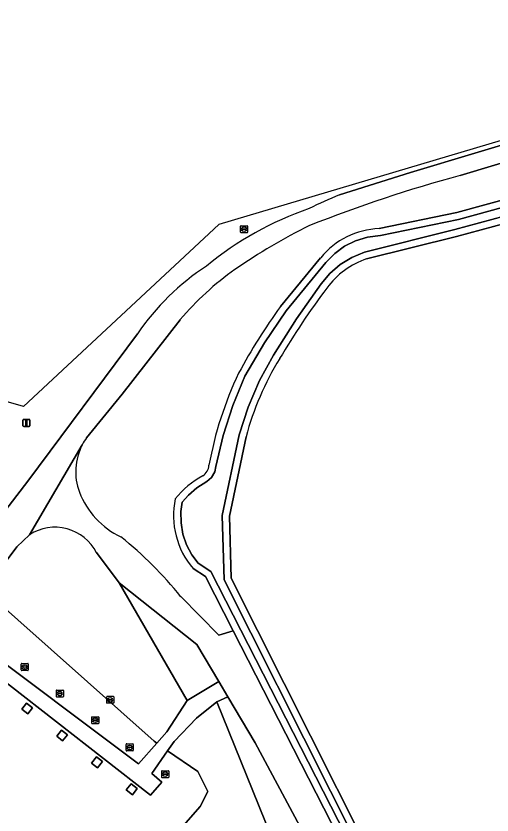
# Model space of a CAD drawing. Extents: x 162396 to 163643, y 386452 to 387406.
# Drawn here: x 163086.4 to 163154.4, y 387236.8 to 387350.9 of the extents above; entities that cross this region are included whole.
import ezdxf

# ---------------------------------------------------------------- set-up
doc = ezdxf.new("R2010")
doc.units = 0
for name, color, linetype in [('IMGEO_Afsluitpaal', 7, 'Continuous'), ('IMGEO_Grasland_overig', 7, 'Continuous'), ('IMGEO_Groenvoorziening', 7, 'Continuous'), ('IMGEO_Loofbos', 7, 'Continuous'), ('IMGEO_Oever', 7, 'Continuous'), ('IMGEO_Rioolput', 7, 'Continuous'), ('IMGEO_Terreindeel_open', 7, 'Continuous'), ('IMGEO_Waterloop', 7, 'Continuous')]:
    doc.layers.add(name, color=color, linetype=linetype)

msp = doc.modelspace()

# ---------------------------------------------------------------- linework, layer by layer
at = {"layer": 'IMGEO_Afsluitpaal'}
for p, q in [((163087.39, 387292.38), (163087.39, 387293.18)), ((163087.39, 387293.18), (163087.39, 387292.38)), ((163087.49, 387293.28), (163088.28, 387293.28)), ((163088.28, 387293.28), (163087.49, 387293.28)), ((163088.38, 387293.18), (163088.38, 387292.38)), ((163088.38, 387292.38), (163088.38, 387293.18)), ((163088.28, 387292.28), (163087.49, 387292.28)), ((163087.49, 387292.28), (163088.28, 387292.28))]:
    msp.add_line(p, q, dxfattribs=at)
msp.add_lwpolyline([(163087.81, 387293.16), (163087.96, 387293.16), (163087.96, 387292.41), (163087.81, 387292.41), (163087.81, 387293.16)], dxfattribs=at)
for centre, start, end in [((163087.49, 387293.18), 90, 180), ((163087.49, 387293.18), 90, 180), ((163088.28, 387293.18), 0, 90), ((163088.28, 387293.18), 360, 90), ((163087.49, 387292.38), 180, 270), ((163087.49, 387292.38), 180, 270), ((163088.28, 387292.38), 270, 0), ((163088.28, 387292.38), 270, 0)]:
    msp.add_arc(centre, 0.1, start, end, dxfattribs=at)
at = {"layer": 'IMGEO_Grasland_overig'}
for points in [[(163149.86, 387328.13), (163190.2, 387340.26), (163194.58, 387341.58), (163204.19, 387343.48), (163202.66, 387345.26), (163199.95, 387344.48), (163198.83, 387344.64), (163195.94, 387344.12), (163161.16, 387334.04), (163142.74, 387328.53), (163132.59, 387325.33)], [(163096.47, 387290.65), (163101.57, 387296.91), (163109.86, 387307.52)], [(163103.73, 387305.52), (163088.07, 387284.49), (163077.36, 387270.55), (163075.58, 387267.78), (163071.97, 387269.94), (163070.99, 387268.62), (163072.43, 387267.44), (163070.97, 387265.57), (163072.49, 387264.15), (163047.55, 387231.77), (163035.33, 387216.27), (163024.19, 387200.91), (163023.83, 387200.38), (163019.92, 387193.6), (163019.64, 387193.12), (163022.74, 387191.08), (163024.6, 387193.91)], [(163028.86, 387200.01), (163029.61, 387201.04), (163030.37, 387202.14), (163054.23, 387233.04), (163054.9, 387233.98), (163077.11, 387262.5), (163077.74, 387263.47), (163081.86, 387268.91), (163086.53, 387275.1), (163088.32, 387276.82), (163095.87, 387289.67)], [(163095.87, 387289.67), (163088.32, 387276.82)], [(163097.9, 387274.26), (163101.14, 387269.97), (163112.21, 387261.16), (163115.37, 387255.86), (163116.68, 387253.66), (163120.57, 387247.13), (163130.85, 387227.95), (163143.06, 387205.17), (163145.06, 387201.44), (163147.94, 387203.91), (163146.53, 387206.21), (163117.43, 387263.12), (163115.35, 387262.47), (163109.94, 387267.98)], [(163126.3, 387225.3), (163115.11, 387252.95), (163112.17, 387250.61), (163108.99, 387247.32), (163108.05, 387245.98), (163112.36, 387243.03), (163113.79, 387240.15), (163112.71, 387238.03), (163101.23, 387224.91)]]:
    msp.add_lwpolyline(points, dxfattribs=at)
msp.add_lwpolyline([(163116.68, 387253.66), (163115.37, 387255.86), (163110.86, 387253.14), (163107.94, 387248.69), (163106.51, 387247.08), (163103.88, 387244.13), (163079.8, 387262.15), (163079.58, 387261.84), (163078.97, 387260.95), (163078.71, 387260.6), (163105.59, 387239.63), (163107.23, 387241.5), (163105.78, 387242.74), (163108.05, 387245.98), (163108.99, 387247.32), (163112.17, 387250.61), (163115.11, 387252.95)], close=True, dxfattribs=at)
for centre, radius, start, end in [((163205.16, 387126.17), 209.39, 105.3109, 111.5239), ((163151.54, 387277.45), 51.49, 111.5864, 116.8481), ((163143.77, 387278.45), 47.53, 109.0153, 129.3924), ((163168.23, 387240.99), 89.38, 116.5129, 124.445), ((163133.6, 387284.88), 36.31, 123.4159, 145.3526), ((163142.28, 387280.03), 42.51, 125.3595, 139.6972), ((163103.21, 387285.8), 8.3, 144.2669, 152.2182), ((163103.16, 387285.83), 8.24, 152.2496, 200.714), ((163106.68, 387287.35), 12.08, 201.5543, 243.9445), ((163091.96, 387271.22), 6.67, 27.0192, 123.0429), ((163066.88, 387233.3), 55.29, 38.842, 51.386)]:
    msp.add_arc(centre, radius, start, end, dxfattribs=at)
at = {"layer": 'IMGEO_Groenvoorziening'}
for points in [[(163215.59, 387350.89), (163115.36, 387321.11), (163087.48, 387295.12), (163081.26, 387296.87), (163081.26, 387296.87), (163073.74, 387289.52), (163068.75, 387284), (163066.77, 387281.82), (163065.93, 387280.47), (163070.93, 387276.06), (163068.12, 387272.52), (163053.61, 387255.65), (163049.25, 387250), (163027.98, 387222.42)], [(163132.59, 387325.33), (163142.74, 387328.53), (163161.16, 387334.04), (163195.94, 387344.12), (163198.83, 387344.64), (163199.95, 387344.48), (163202.66, 387345.26), (163207.38, 387347.93), (163209.31, 387348.57), (163212.23, 387349.76), (163215.59, 387350.89)], [(163047.55, 387231.77), (163072.49, 387264.15), (163070.97, 387265.57), (163069.15, 387267.08), (163070.6, 387268.87), (163070.99, 387268.62), (163071.97, 387269.94), (163075.58, 387267.78), (163077.36, 387270.55), (163088.07, 387284.49), (163103.73, 387305.52)]]:
    msp.add_lwpolyline(points, dxfattribs=at)
msp.add_lwpolyline([(163115.37, 387255.86), (163112.21, 387261.16), (163101.14, 387269.97), (163110.86, 387253.14)], close=True, dxfattribs=at)
for centre, radius, start, end in [((163151.54, 387277.45), 51.49, 111.5864, 116.8481), ((163143.77, 387278.45), 47.53, 109.0153, 129.3924), ((163133.6, 387284.88), 36.31, 123.4159, 145.3526)]:
    msp.add_arc(centre, radius, start, end, dxfattribs=at)
at = {"layer": 'IMGEO_Loofbos'}
for points in [[(163138.28, 387320.52), (163149.38, 387322.83), (163162.41, 387326.39), (163172.81, 387328.09), (163191.73, 387334.18), (163190.2, 387340.26), (163149.86, 387328.13)], [(163119.26, 387290.8), (163116.88, 387279.46), (163117.13, 387270.63), (163147.39, 387210.58), (163147.99, 387209.78), (163151.87, 387209.77), (163153.28, 387210.88), (163162.34, 387218.92), (163167.93, 387223.6), (163172.6, 387227.09), (163175.53, 387229.01), (163212.82, 387250), (163192.54, 387330.91), (163191.67, 387330.56), (163168.89, 387324.04), (163163.42, 387323.22), (163149.34, 387319.4), (163136.49, 387316.2)], [(163124.18, 387309.42), (163129.92, 387316.37)], [(163109.86, 387307.52), (163101.57, 387296.91), (163096.47, 387290.65)], [(163088.32, 387276.82), (163086.53, 387275.1), (163081.86, 387268.91), (163106.12, 387247.35), (163106.51, 387247.08), (163107.94, 387248.69), (163110.86, 387253.14), (163101.14, 387269.97), (163097.9, 387274.26)], [(163109.94, 387267.98), (163115.35, 387262.47), (163117.43, 387263.12), (163113.46, 387270.88), (163111.7, 387272)]]:
    msp.add_lwpolyline(points, dxfattribs=at)
for points in [[(163079.58, 387261.84), (163079.8, 387262.15), (163103.88, 387244.13), (163106.51, 387247.08), (163106.12, 387247.35), (163081.86, 387268.91), (163077.74, 387263.47)], [(163077.11, 387262.5), (163054.9, 387233.98), (163056.32, 387232.96), (163058.03, 387231.33), (163058.6, 387229.55), (163082.38, 387210.63), (163081.07, 387209.03), (163087.72, 387203.49), (163089.82, 387206.56), (163101.23, 387224.91), (163112.71, 387238.03), (163113.79, 387240.15), (163112.36, 387243.03), (163108.05, 387245.98), (163105.78, 387242.74), (163107.23, 387241.5), (163105.59, 387239.63), (163078.71, 387260.6), (163078.97, 387260.95)], [(163120.57, 387247.13), (163116.68, 387253.66), (163115.11, 387252.95), (163126.3, 387225.3), (163126.64, 387225.5), (163130.85, 387227.95)], [(163088.07, 387251.23), (163087.21, 387251.91), (163087.9, 387252.79), (163088.76, 387252.12)], [(163093.04, 387247.39), (163092.21, 387248.07), (163092.91, 387248.94), (163093.75, 387248.27)], [(163098.05, 387243.54), (163097.19, 387244.21), (163097.88, 387245.09), (163098.74, 387244.42)], [(163102.15, 387240.38), (163102.84, 387241.26), (163103.72, 387240.59), (163103.03, 387239.7)]]:
    msp.add_lwpolyline(points, close=True, dxfattribs=at)
for centre, radius, start, end in [((163205.16, 387126.17), 209.39, 105.3109, 111.5239), ((163168.23, 387240.99), 89.38, 116.5129, 124.445), ((163138.72, 387309.16), 11.37, 92.1792, 140.6159), ((163140.16, 387305.25), 11.55, 108.5145, 143.9949), ((163142.28, 387280.03), 42.51, 125.3595, 139.6972), ((163218.48, 387246), 109.76, 143.0103, 149.3449), ((163193.54, 387259.24), 85.6, 144.1151, 151.6517), ((163159.99, 387279.88), 42.17, 148.4211, 164.9949), ((163166.3, 387277.11), 53.22, 154.6547, 169.5619), ((163103.21, 387285.8), 8.3, 144.2669, 152.2182), ((163103.16, 387285.83), 8.24, 152.2496, 200.714), ((163112.19, 387286.78), 1.77, 299.7985, 358.9942), ((163119.51, 387273.67), 13.25, 119.1016, 141.4524), ((163106.68, 387287.35), 12.08, 201.5543, 243.9445), ((163120.39, 387279.52), 11.49, 167.9197, 220.9011), ((163091.96, 387271.22), 6.67, 27.0192, 123.0429), ((163066.88, 387233.3), 55.29, 38.842, 51.386)]:
    msp.add_arc(centre, radius, start, end, dxfattribs=at)
at = {"layer": 'IMGEO_Oever'}
for points in [[(163219.63, 387339.12), (163204.92, 387339.37), (163193.96, 387334.9), (163191.73, 387334.18), (163172.81, 387328.09), (163162.41, 387326.39), (163149.38, 387322.83), (163138.28, 387320.52)], [(163136.49, 387316.2), (163149.34, 387319.4), (163163.42, 387323.22), (163168.89, 387324.04), (163191.67, 387330.56), (163192.54, 387330.91), (163201.83, 387334.65)], [(163147.42, 387206.71), (163114.24, 387271.58), (163112.41, 387272.76), (163111.51, 387273.96), (163110.77, 387275.39), (163110.25, 387276.92), (163109.97, 387278.51), (163109.93, 387280.12), (163110.12, 387281.48), (163111.02, 387282.47), (163112.23, 387283.5), (163113.64, 387284.4), (163114.31, 387284.97), (163114.8, 387285.79), (163114.96, 387286.58), (163115.97, 387290.98), (163117.36, 387295.29), (163119.11, 387299.44), (163121.9, 387304.21), (163125, 387308.81), (163130.68, 387315.7), (163131.93, 387316.98), (163133.35, 387318.01), (163134.91, 387318.79), (163136.59, 387319.29), (163138.45, 387319.52), (163149.62, 387321.85), (163162.62, 387325.4)], [(163163.21, 387324.22), (163149.08, 387320.39), (163136.17, 387317.17), (163134.38, 387316.41), (163132.72, 387315.39), (163131.25, 387314.12), (163130.01, 387312.66), (163126.45, 387307.66), (163123.19, 387302.48), (163121.19, 387298.85), (163119.54, 387295.02), (163118.27, 387291.06), (163115.86, 387279.55), (163116.12, 387270.38), (163146.52, 387210.04)], [(163129.92, 387316.37), (163124.18, 387309.42)], [(163116.88, 387279.46), (163119.26, 387290.8)], [(163223.05, 387255.02), (163218.43, 387253.03), (163212.82, 387250), (163175.53, 387229.01), (163172.6, 387227.09), (163167.93, 387223.6), (163162.34, 387218.92), (163153.28, 387210.88), (163151.87, 387209.77), (163147.99, 387209.78), (163147.39, 387210.58), (163117.13, 387270.63), (163116.88, 387279.46)], [(163111.7, 387272), (163113.46, 387270.88), (163117.43, 387263.12), (163146.53, 387206.21), (163147.94, 387203.91), (163155.76, 387210.58), (163160.59, 387214.89), (163170.31, 387222.98), (163175.12, 387226.5), (163191.43, 387236.1), (163206.15, 387244.05), (163223.88, 387253.31)]]:
    msp.add_lwpolyline(points, dxfattribs=at)
for centre, radius, start, end in [((163138.72, 387309.16), 11.37, 92.1792, 140.6159), ((163140.16, 387305.25), 11.55, 108.5145, 143.9949), ((163218.48, 387246), 109.76, 143.0103, 149.3449), ((163193.54, 387259.24), 85.6, 144.1151, 151.6517), ((163159.99, 387279.88), 42.17, 148.4211, 164.9949), ((163166.3, 387277.11), 53.22, 154.6547, 169.5619), ((163112.19, 387286.78), 1.77, 299.7985, 358.9942), ((163119.51, 387273.67), 13.25, 119.1016, 141.4524), ((163120.39, 387279.52), 11.49, 167.9197, 220.9011)]:
    msp.add_arc(centre, radius, start, end, dxfattribs=at)
at = {"layer": 'IMGEO_Rioolput'}
for p, q in [((163118.49, 387320.01), (163118.49, 387320.86)), ((163118.56, 387320.93), (163119.41, 387320.93)), ((163118.97, 387320.71), (163119, 387320.71)), ((163119.49, 387320.86), (163119.49, 387320.01)), ((163119.41, 387319.93), (163118.56, 387319.93)), ((163118.74, 387320.43), (163118.74, 387320.44)), ((163119.18, 387320.39), (163118.78, 387320.39)), ((163118.79, 387320.48), (163119.19, 387320.48)), ((163119, 387320.15), (163118.97, 387320.15)), ((163119.23, 387320.44), (163119.23, 387320.43)), ((163087.14, 387257.51), (163087.14, 387258.36)), ((163087.21, 387258.43), (163088.07, 387258.43)), ((163087.4, 387257.93), (163087.4, 387257.94)), ((163087.44, 387257.98), (163087.84, 387257.98)), ((163087.84, 387257.89), (163087.44, 387257.89)), ((163087.63, 387258.21), (163087.65, 387258.21)), ((163087.88, 387257.94), (163087.88, 387257.93)), ((163088.14, 387258.36), (163088.14, 387257.51)), ((163088.07, 387257.43), (163087.21, 387257.43)), ((163087.65, 387257.65), (163087.63, 387257.65)), ((163092.16, 387253.71), (163092.16, 387254.56)), ((163092.23, 387254.63), (163093.08, 387254.63)), ((163092.64, 387254.41), (163092.67, 387254.41)), ((163093.16, 387254.56), (163093.16, 387253.71)), ((163093.08, 387253.63), (163092.23, 387253.63)), ((163092.41, 387254.13), (163092.41, 387254.14)), ((163092.85, 387254.09), (163092.45, 387254.09)), ((163092.46, 387254.18), (163092.86, 387254.18)), ((163092.67, 387253.85), (163092.64, 387253.85)), ((163092.9, 387254.14), (163092.9, 387254.13)), ((163099.35, 387252.82), (163099.35, 387253.67)), ((163099.43, 387253.75), (163100.28, 387253.75)), ((163099.61, 387253.24), (163099.61, 387253.25)), ((163099.66, 387253.29), (163100.05, 387253.29)), ((163099.84, 387253.53), (163099.87, 387253.53)), ((163100.1, 387253.25), (163100.1, 387253.24)), ((163100.35, 387253.67), (163100.35, 387252.82)), ((163100.28, 387252.75), (163099.43, 387252.75)), ((163100.05, 387253.2), (163099.65, 387253.2)), ((163099.86, 387252.97), (163099.84, 387252.97)), ((163097.22, 387249.91), (163097.22, 387250.77)), ((163097.29, 387250.84), (163098.15, 387250.84)), ((163098.15, 387249.84), (163097.29, 387249.84)), ((163097.48, 387250.33), (163097.48, 387250.35)), ((163097.52, 387250.38), (163097.92, 387250.38)), ((163097.92, 387250.3), (163097.52, 387250.3)), ((163097.73, 387250.06), (163097.7, 387250.06)), ((163097.71, 387250.62), (163097.73, 387250.62)), ((163097.96, 387250.35), (163097.96, 387250.33)), ((163098.22, 387250.77), (163098.22, 387249.91)), ((163102.13, 387246.04), (163102.13, 387246.89)), ((163102.21, 387246.97), (163103.06, 387246.97)), ((163102.39, 387246.46), (163102.39, 387246.47)), ((163102.83, 387246.42), (163102.43, 387246.42)), ((163102.44, 387246.51), (163102.83, 387246.51)), ((163102.62, 387246.74), (163102.65, 387246.74)), ((163102.88, 387246.47), (163102.88, 387246.46)), ((163103.14, 387246.89), (163103.14, 387246.04)), ((163103.06, 387245.96), (163102.21, 387245.96)), ((163102.64, 387246.19), (163102.62, 387246.19)), ((163107.21, 387242.19), (163107.21, 387243.05)), ((163107.28, 387243.12), (163108.14, 387243.12)), ((163108.21, 387243.05), (163108.21, 387242.19)), ((163108.14, 387242.12), (163107.28, 387242.12)), ((163107.47, 387242.61), (163107.47, 387242.63)), ((163107.51, 387242.66), (163107.91, 387242.66)), ((163107.9, 387242.58), (163107.51, 387242.58)), ((163107.72, 387242.34), (163107.69, 387242.34)), ((163107.7, 387242.9), (163107.72, 387242.9)), ((163107.95, 387242.63), (163107.95, 387242.61))]:
    msp.add_line(p, q, dxfattribs=at)
for points in [[(163118.49, 387320.01), (163118.49, 387320.86)], [(163118.56, 387320.93), (163119.41, 387320.93)], [(163119.49, 387320.86), (163119.49, 387320.01)], [(163119.41, 387319.93), (163118.56, 387319.93)], [(163087.14, 387257.51), (163087.14, 387258.36)], [(163087.21, 387258.43), (163088.07, 387258.43)], [(163088.14, 387258.36), (163088.14, 387257.51)], [(163088.07, 387257.43), (163087.21, 387257.43)], [(163092.16, 387253.71), (163092.16, 387254.56)], [(163092.23, 387254.63), (163093.08, 387254.63)], [(163093.16, 387254.56), (163093.16, 387253.71)], [(163093.08, 387253.63), (163092.23, 387253.63)], [(163099.35, 387252.82), (163099.35, 387253.67)], [(163099.43, 387253.75), (163100.28, 387253.75)], [(163100.35, 387253.67), (163100.35, 387252.82)], [(163100.28, 387252.75), (163099.43, 387252.75)], [(163097.22, 387249.91), (163097.22, 387250.77)], [(163097.29, 387250.84), (163098.15, 387250.84)], [(163098.15, 387249.84), (163097.29, 387249.84)], [(163098.22, 387250.77), (163098.22, 387249.91)], [(163102.13, 387246.04), (163102.13, 387246.89)], [(163102.21, 387246.97), (163103.06, 387246.97)], [(163103.14, 387246.89), (163103.14, 387246.04)], [(163103.06, 387245.96), (163102.21, 387245.96)], [(163107.21, 387242.19), (163107.21, 387243.05)], [(163107.28, 387243.12), (163108.14, 387243.12)], [(163108.21, 387243.05), (163108.21, 387242.19)], [(163108.14, 387242.12), (163107.28, 387242.12)]]:
    msp.add_lwpolyline(points, dxfattribs=at)
for centre, radius, start, end in [((163118.56, 387320.86), 0.0765, 91.552, 178.448), ((163118.56, 387320.86), 0.0765, 91.552, 178.448), ((163119.41, 387320.86), 0.0765, 1.552, 88.448), ((163119.41, 387320.86), 0.0765, 1.552, 88.448), ((163118.56, 387320.01), 0.0765, 181.552, 268.448), ((163118.56, 387320.01), 0.0765, 181.552, 268.448), ((163118.79, 387320.44), 0.0403, 85.8775, 175.7526), ((163118.78, 387320.43), 0.0366, 178.938, 274.7102), ((163119.19, 387320.43), 0.043, 264.8664, 352.4533), ((163119.19, 387320.44), 0.0386, 1.7309, 96.639), ((163119.41, 387320.01), 0.0765, 271.552, 358.448), ((163119.41, 387320.01), 0.0765, 271.552, 358.448), ((163087.22, 387258.36), 0.0765, 91.552, 178.448), ((163087.22, 387258.36), 0.0765, 91.552, 178.448), ((163087.44, 387257.94), 0.0403, 85.8775, 175.7526), ((163087.44, 387257.93), 0.0366, 178.938, 274.7102), ((163087.84, 387257.94), 0.0386, 1.7309, 96.639), ((163087.84, 387257.93), 0.043, 264.8664, 352.4533), ((163088.06, 387258.36), 0.0765, 1.552, 88.448), ((163088.06, 387258.36), 0.0765, 1.552, 88.448), ((163087.22, 387257.51), 0.0765, 181.552, 268.448), ((163087.22, 387257.51), 0.0765, 181.552, 268.448), ((163088.06, 387257.51), 0.0765, 271.552, 358.448), ((163088.06, 387257.51), 0.0765, 271.552, 358.448), ((163092.23, 387254.56), 0.0765, 91.552, 178.448), ((163092.23, 387254.56), 0.0765, 91.552, 178.448), ((163093.08, 387254.56), 0.0765, 1.552, 88.448), ((163093.08, 387254.56), 0.0765, 1.552, 88.448), ((163092.23, 387253.71), 0.0765, 181.552, 268.448), ((163092.23, 387253.71), 0.0765, 181.552, 268.448), ((163092.46, 387254.14), 0.0403, 85.8775, 175.7526), ((163092.45, 387254.13), 0.0366, 178.938, 274.7102), ((163092.86, 387254.13), 0.043, 264.8664, 352.4533), ((163092.86, 387254.14), 0.0386, 1.7309, 96.639), ((163093.08, 387253.71), 0.0765, 271.552, 358.448), ((163093.08, 387253.71), 0.0765, 271.552, 358.448), ((163099.43, 387253.67), 0.0765, 91.552, 178.448), ((163099.43, 387253.67), 0.0765, 91.552, 178.448), ((163099.65, 387253.25), 0.0403, 85.8775, 175.7526), ((163099.65, 387253.24), 0.0366, 178.938, 274.7102), ((163100.06, 387253.25), 0.0386, 1.7309, 96.639), ((163100.05, 387253.25), 0.043, 264.8664, 352.4533), ((163100.28, 387253.67), 0.0765, 1.552, 88.448), ((163100.28, 387253.67), 0.0765, 1.552, 88.448), ((163099.43, 387252.82), 0.0765, 181.552, 268.448), ((163099.43, 387252.82), 0.0765, 181.552, 268.448), ((163100.28, 387252.82), 0.0765, 271.552, 358.448), ((163100.28, 387252.82), 0.0765, 271.552, 358.448), ((163097.3, 387250.77), 0.0765, 91.552, 178.448), ((163097.3, 387250.77), 0.0765, 91.552, 178.448), ((163097.3, 387249.92), 0.0765, 181.552, 268.448), ((163097.3, 387249.92), 0.0765, 181.552, 268.448), ((163097.52, 387250.34), 0.0403, 85.8775, 175.7526), ((163097.51, 387250.33), 0.0366, 178.938, 274.7102), ((163097.92, 387250.35), 0.0386, 1.7309, 96.639), ((163097.92, 387250.34), 0.043, 264.8664, 352.4533), ((163098.14, 387250.77), 0.0765, 1.552, 88.448), ((163098.14, 387250.77), 0.0765, 1.552, 88.448), ((163098.14, 387249.92), 0.0765, 271.552, 358.448), ((163098.14, 387249.92), 0.0765, 271.552, 358.448), ((163102.21, 387246.89), 0.0765, 91.552, 178.448), ((163102.21, 387246.89), 0.0765, 91.552, 178.448), ((163102.43, 387246.47), 0.0403, 85.8775, 175.7526), ((163102.43, 387246.46), 0.0366, 178.938, 274.7102), ((163102.84, 387246.47), 0.0386, 1.7309, 96.639), ((163102.83, 387246.46), 0.043, 264.8664, 352.4533), ((163103.06, 387246.89), 0.0765, 1.552, 88.448), ((163103.06, 387246.89), 0.0765, 1.552, 88.448), ((163102.21, 387246.04), 0.0765, 181.552, 268.448), ((163102.21, 387246.04), 0.0765, 181.552, 268.448), ((163103.06, 387246.04), 0.0765, 271.552, 358.448), ((163103.06, 387246.04), 0.0765, 271.552, 358.448), ((163107.28, 387243.04), 0.0765, 91.552, 178.448), ((163107.28, 387243.04), 0.0765, 91.552, 178.448), ((163108.13, 387243.04), 0.0765, 1.552, 88.448), ((163108.13, 387243.04), 0.0765, 1.552, 88.448), ((163107.28, 387242.19), 0.0765, 181.552, 268.448), ((163107.28, 387242.19), 0.0765, 181.552, 268.448), ((163107.51, 387242.62), 0.0403, 85.8775, 175.7526), ((163107.5, 387242.61), 0.0366, 178.938, 274.7102), ((163107.91, 387242.62), 0.043, 264.8664, 352.4533), ((163107.91, 387242.62), 0.0386, 1.7309, 96.639), ((163108.13, 387242.19), 0.0765, 271.552, 358.448), ((163108.13, 387242.19), 0.0765, 271.552, 358.448)]:
    msp.add_arc(centre, radius, start, end, dxfattribs=at)
for centre, major_axis, ratio, start_param, end_param in [((163118.97, 387320.43), (-0.387, 0.002), 0.722429, 4.712389, 7.853982), ((163119, 387320.43), (-0.39, 0.002), 0.717154, 1.570796, 4.712389), ((163087.63, 387257.93), (-0.387, 0.002), 0.722429, 4.712389, 7.853982), ((163087.65, 387257.93), (-0.39, 0.002), 0.717154, 1.570796, 4.712389), ((163092.64, 387254.13), (-0.387, 0.002), 0.722429, 4.712389, 7.853982), ((163092.67, 387254.13), (-0.39, 0.002), 0.717154, 1.570796, 4.712389), ((163099.84, 387253.25), (-0.387, 0.002), 0.722429, 4.712389, 7.853982), ((163099.86, 387253.25), (-0.39, 0.002), 0.717154, 1.570796, 4.712389), ((163097.71, 387250.34), (-0.387, 0.002), 0.722429, 4.712389, 7.853982), ((163097.73, 387250.34), (-0.39, 0.002), 0.717154, 1.570796, 4.712389), ((163102.62, 387246.46), (-0.387, 0.002), 0.722429, 4.712389, 7.853982), ((163102.65, 387246.46), (-0.39, 0.002), 0.717154, 1.570796, 4.712389), ((163107.7, 387242.62), (-0.387, 0.002), 0.722429, 4.712389, 7.853982), ((163107.72, 387242.62), (-0.39, 0.002), 0.717154, 1.570796, 4.712389)]:
    msp.add_ellipse(centre, major_axis=major_axis, ratio=ratio, start_param=start_param, end_param=end_param, dxfattribs=at)
at = {"layer": 'IMGEO_Terreindeel_open'}
for points in [[(163088.76, 387252.12), (163087.9, 387252.79), (163087.21, 387251.91), (163088.07, 387251.23)], [(163093.75, 387248.27), (163092.91, 387248.94), (163092.21, 387248.07), (163093.04, 387247.39)], [(163098.74, 387244.42), (163097.88, 387245.09), (163097.19, 387244.21), (163098.05, 387243.54)], [(163103.03, 387239.7), (163103.72, 387240.59), (163102.84, 387241.26), (163102.15, 387240.38)]]:
    msp.add_lwpolyline(points, close=True, dxfattribs=at)
at = {"layer": 'IMGEO_Waterloop'}
for points in [[(163162.62, 387325.4), (163149.62, 387321.85), (163138.45, 387319.52), (163136.59, 387319.29), (163134.91, 387318.79), (163133.35, 387318.01), (163131.93, 387316.98), (163130.68, 387315.7), (163125, 387308.81), (163121.9, 387304.21), (163119.11, 387299.44), (163117.36, 387295.29), (163115.97, 387290.98), (163114.96, 387286.58), (163114.8, 387285.79), (163114.31, 387284.97), (163113.64, 387284.4), (163112.23, 387283.5), (163111.02, 387282.47), (163110.12, 387281.48), (163109.93, 387280.12), (163109.97, 387278.51), (163110.25, 387276.92), (163110.77, 387275.39), (163111.51, 387273.96), (163112.41, 387272.76), (163114.24, 387271.58), (163147.42, 387206.71)], [(163146.52, 387210.04), (163116.12, 387270.38), (163115.86, 387279.55), (163118.27, 387291.06), (163119.54, 387295.02), (163121.19, 387298.85), (163123.19, 387302.48), (163126.45, 387307.66), (163130.01, 387312.66), (163131.25, 387314.12), (163132.72, 387315.39), (163134.38, 387316.41), (163136.17, 387317.17), (163149.08, 387320.39), (163163.21, 387324.22)]]:
    msp.add_lwpolyline(points, dxfattribs=at)

doc.saveas('drawing.dxf')
